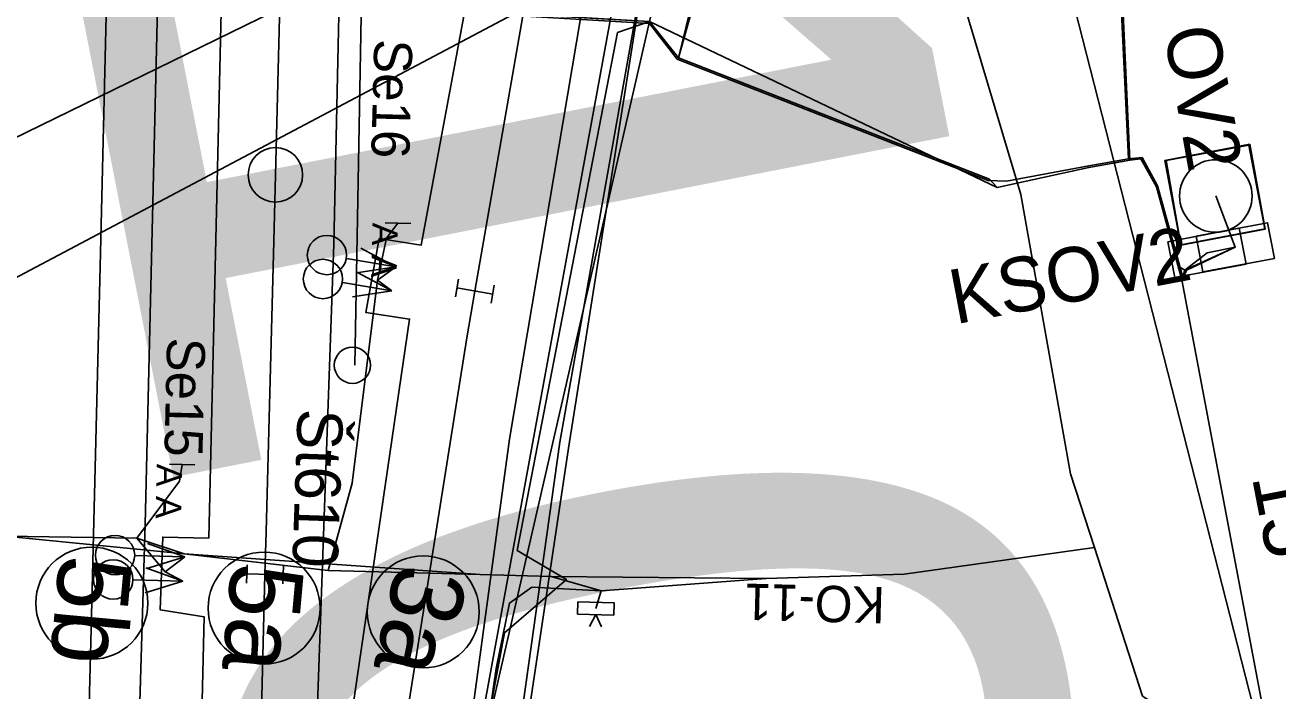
# Model space of a CAD drawing. Extents: x -545736 to -544888, y -1122892 to -1119128.
# Drawn here: x -545127.66 to -545093.16, y -1122439.11 to -1122420.77 of the extents above; entities that cross this region are included whole.
import ezdxf

# ---------------------------------------------------------------- set-up
doc = ezdxf.new("R2010")
doc.units = 0
for name, color, linetype in [('osvětlené plochy-hodnota-obrys', 7, 'Continuous'), ('Vrstva 1 - Koleje', 7, 'Continuous'), ('Vrstva 11 - Trakce', 7, 'Continuous'), ('Vrstva 12', 7, 'Continuous'), ('Vrstva 12 - Trakce zaklady', 7, 'Continuous'), ('Vrstva 19 - Staniceni', 7, 'Continuous'), ('Vrstva 25', 7, 'Continuous'), ('Vrstva 26', 7, 'Continuous'), ('Vrstva 27', 7, 'Continuous'), ('Vrstva 28 - zabzar', 7, 'Continuous'), ('Vrstva 3 - Lisy - Pocitaci body', 7, 'Continuous'), ('Vrstva 31', 7, 'Continuous'), ('Vrstva 32', 7, 'Continuous'), ('Vrstva 33 - prvky sdelzar', 7, 'Continuous'), ('Vrstva 35', 7, 'Continuous'), ('Vrstva 4 - Teren - stezky - prechody - plochy', 7, 'Continuous'), ('Vrstva 43', 7, 'Continuous'), ('Vrstva 44', 7, 'Continuous'), ('Vrstva 6 - Navesti', 7, 'Continuous'), ('Vrstva 63', 7, 'Continuous')]:
    doc.layers.add(name, color=color, linetype=linetype)

msp = doc.modelspace()

# ---------------------------------------------------------------- linework, layer by layer
at = {"layer": 'osvětlené plochy-hodnota-obrys'}
msp.add_lwpolyline([(-545136.491, -1122623.942), (-545134.432, -1122610.076), (-545134.432, -1122610.076), (-545130.588, -1122580.54), (-545121.507, -1122539.928), (-545114.985, -1122440.379), (-545107.655, -1122408.436), (-545092.05, -1122405.326)], dxfattribs=at)
at = {"layer": 'Vrstva 1 - Koleje'}
for points in [[(-545107.347, -1122342.809), (-545107.32, -1122344.439), (-545107.291, -1122352.482), (-545107.464, -1122361.507), (-545107.673, -1122366.436), (-545107.823, -1122369.959), (-545108.517, -1122380.226), (-545109.517, -1122390.705), (-545110.907, -1122401.845), (-545112.555, -1122412.49), (-545114.203, -1122421.939), (-545115.273, -1122428.098), (-545115.497, -1122429.386), (-545117.305, -1122440.779), (-545118.739, -1122451.202), (-545119.868, -1122460.623), (-545119.896, -1122460.856), (-545122.134, -1122479.934), (-545122.227, -1122480.729)], [(-545122.227, -1122480.729), (-545122.206, -1122479.929), (-545121.705, -1122460.733), (-545121.457, -1122451.242), (-545121.209, -1122441.917), (-545121.14, -1122439.276), (-545121.052, -1122435.9), (-545121.021, -1122434.716), (-545120.822, -1122427.079), (-545120.538, -1122416.197), (-545120.339, -1122408.612), (-545120.039, -1122397.109), (-545119.737, -1122384.601), (-545119.658, -1122373.591), (-545119.757, -1122363.811)], [(-545124.929, -1122395.843), (-545125.151, -1122407.535), (-545125.374, -1122418.205), (-545125.591, -1122427.418), (-545125.847, -1122437.769), (-545125.869, -1122438.447), (-545125.885, -1122439.151), (-545126.109, -1122447.564), (-545126.386, -1122458.223), (-545126.659, -1122468.582), (-545126.947, -1122479.462), (-545127.148, -1122487.159), (-545127.344, -1122494.655), (-545127.587, -1122503.865), (-545127.83, -1122512.852), (-545128.33, -1122532.079), (-545128.351, -1122532.879)]]:
    msp.add_lwpolyline(points, dxfattribs=at)
for centre in [(-545125.82, -1122436.692), (-545121.076, -1122436.828), (-545116.694, -1122436.932)]:
    msp.add_circle(centre, 1.542, dxfattribs=at)
at = {"layer": 'Vrstva 12'}
for points in [[(-545093.928, -1122424.05), (-545093.509, -1122426.396), (-545095.835, -1122426.836), (-545096.267, -1122424.5), (-545093.928, -1122424.05)], [(-545096.236, -1122424.504), (-545093.957, -1122424.082)], [(-545093.928, -1122424.05), (-545093.957, -1122424.082), (-545093.514, -1122426.386), (-545093.509, -1122426.396)], [(-545095.828, -1122426.825), (-545096.236, -1122424.504), (-545096.269, -1122424.508)], [(-545093.514, -1122426.386), (-545095.828, -1122426.825), (-545095.835, -1122426.836)]]:
    msp.add_lwpolyline(points, dxfattribs=at)
at = {"layer": 'Vrstva 12 - Trakce zaklady'}
for points in [[(-545093.928, -1122424.05), (-545093.509, -1122426.396), (-545095.835, -1122426.836), (-545096.267, -1122424.5), (-545093.928, -1122424.05)], [(-545096.236, -1122424.504), (-545093.957, -1122424.082)], [(-545093.928, -1122424.05), (-545093.957, -1122424.082), (-545093.514, -1122426.386), (-545093.509, -1122426.396)], [(-545095.828, -1122426.825), (-545096.236, -1122424.504), (-545096.269, -1122424.508)], [(-545093.514, -1122426.386), (-545095.828, -1122426.825), (-545095.835, -1122426.836)]]:
    msp.add_lwpolyline(points, dxfattribs=at)
at = {"layer": 'Vrstva 19 - Staniceni'}
msp.add_circle((-545120.765, -1122424.897), 0.75, dxfattribs=at)
at = {"layer": 'Vrstva 25'}
for points in [[(-545095.999, -1122427.725), (-545096.186, -1122426.742), (-545094.221, -1122426.369), (-545094.034, -1122427.352), (-545095.999, -1122427.725)], [(-545095.221, -1122427.57), (-545095.408, -1122426.587), (-545093.443, -1122426.214), (-545093.256, -1122427.197), (-545095.221, -1122427.57)]]:
    msp.add_lwpolyline(points, dxfattribs=at)
msp.add_circle((-545094.868, -1122425.479), 1, dxfattribs=at)
at = {"layer": 'Vrstva 26'}
for points in [[(-545114.815, -1122366.586), (-545114.876, -1122368.763), (-545116.01, -1122374.663), (-545115.494, -1122384.043), (-545114.559, -1122390.621), (-545113.865, -1122392.701), (-545112.798, -1122392.81), (-545106.367, -1122395.346), (-545105.682, -1122396.829), (-545105.659, -1122400.159), (-545109.304, -1122420.397), (-545109.666, -1122421.678)], [(-545109.517, -1122415.914), (-545108.712, -1122416.833), (-545109.354, -1122420.397), (-545109.667, -1122421.677), (-545110.467, -1122420.677)], [(-545113.588, -1122440.459), (-545114.2, -1122440.77), (-545115.03, -1122440.61), (-545114.46, -1122437.51), (-545112.75, -1122436.04), (-545114.11, -1122435.24), (-545111.34, -1122420.98), (-545110.467, -1122420.677), (-545135.537, -1122419.205), (-545135.677, -1122419.251), (-545136.659, -1122419.093)], [(-545097.239, -1122424.494), (-545098.365, -1122424.695), (-545100.891, -1122425.245), (-545101.103, -1122425.019), (-545109.666, -1122421.678)], [(-545074.677, -1122532.566), (-545074.132, -1122533.974), (-545074.641, -1122534.055), (-545076.033, -1122534.608), (-545081.852, -1122500.2), (-545082.733, -1122495.291), (-545088.377, -1122466.226), (-545091.604, -1122449.97), (-545095.803, -1122427.789), (-545096.504, -1122425.231), (-545096.934, -1122424.458), (-545097.239, -1122424.494)], [(-545095.803, -1122427.789), (-545095.722, -1122427.52), (-545095.11, -1122427.047), (-545094.332, -1122426.892), (-545094.868, -1122425.479)]]:
    msp.add_lwpolyline(points, dxfattribs=at)
at = {"layer": 'Vrstva 27'}
msp.add_line((-545111.444, -1122437.016), (-545111.448, -1122437.02), dxfattribs=at)
msp.add_line((-545111.444, -1122437.016), (-545111.448, -1122437.02), dxfattribs=at)
msp.add_lwpolyline([(-545111.445, -1122437.02), (-545112.444, -1122436.993), (-545112.435, -1122436.66), (-545111.436, -1122436.687)], close=True, dxfattribs=at)
msp.add_lwpolyline([(-545111.445, -1122437.02), (-545112.444, -1122436.993), (-545112.435, -1122436.66), (-545111.436, -1122436.687)], close=True, dxfattribs=at)
msp.add_lwpolyline([(-545111.787, -1122437.344), (-545111.944, -1122437.007), (-545112.12, -1122437.335)], dxfattribs=at)
msp.add_lwpolyline([(-545111.787, -1122437.344), (-545111.944, -1122437.007), (-545112.12, -1122437.335)], dxfattribs=at)
at = {"layer": 'Vrstva 28 - zabzar'}
msp.add_line((-545123.8, -1122435.83), (-545123.26, -1122435.42), dxfattribs=at)
for points in [[(-545081.29, -1122506.35), (-545083.52, -1122495.4), (-545087.27, -1122480.36), (-545088, -1122477.28), (-545088.6, -1122473.44), (-545088.68, -1122470.8), (-545089.31, -1122466.23), (-545090.2, -1122459.67), (-545092.23, -1122451.16), (-545094.2, -1122440.96), (-545096.89, -1122439.25), (-545098.21, -1122435.16), (-545098.87, -1122433.13), (-545100.24, -1122425.44), (-545102.2, -1122418.85), (-545103.21, -1122414.3), (-545103.69, -1122412.05), (-545103.93, -1122410.89)], [(-545119.31, -1122435.79), (-545118.65, -1122433.39), (-545117.95, -1122427.8), (-545117.71, -1122426.64), (-545117.39, -1122426.23)], [(-545119.31, -1122435.79), (-545118.65, -1122433.39), (-545117.95, -1122427.8), (-545117.71, -1122426.64), (-545117.39, -1122426.23)], [(-545117.45, -1122427.43), (-545117.95, -1122427.8), (-545117.56, -1122428.09)], [(-545117.45, -1122427.43), (-545117.95, -1122427.8), (-545117.56, -1122428.09)], [(-545123.33, -1122432.87), (-545123.41, -1122433.33), (-545124.58, -1122434.9), (-545123.8, -1122435.83), (-545123.31, -1122436.09)], [(-545123.33, -1122432.87), (-545123.41, -1122433.33), (-545124.58, -1122434.9), (-545123.8, -1122435.83), (-545123.31, -1122436.09)], [(-545128.2, -1122434.85), (-545124.58, -1122434.9), (-545123.28, -1122435.33), (-545119.31, -1122435.79), (-545115.13, -1122435.9), (-545113.17, -1122435.96), (-545111.79, -1122436.35), (-545111.94, -1122436.84)], [(-545128.2, -1122434.85), (-545124.58, -1122434.9), (-545123.28, -1122435.33), (-545119.31, -1122435.79), (-545115.13, -1122435.9), (-545113.17, -1122435.96), (-545111.79, -1122436.35), (-545111.94, -1122436.84)], [(-545111.79, -1122436.35), (-545107.25, -1122436.01), (-545103.45, -1122435.89), (-545098.21, -1122435.16)], [(-545123.8, -1122435.83), (-545123.26, -1122435.42)], [(-545111.79, -1122436.35), (-545113.7, -1122436.25), (-545114.32, -1122436.69), (-545114.69, -1122438.49), (-545116, -1122447.52), (-545116.5, -1122453.19), (-545117.58, -1122462.12), (-545118.5, -1122468.58), (-545118.91, -1122471.43), (-545119.38, -1122479.72), (-545119.46, -1122481.22), (-545119.49, -1122482.07), (-545119.72, -1122489.59), (-545119.9, -1122491.89), (-545120.32, -1122497.45), (-545120.28, -1122501.2)]]:
    msp.add_lwpolyline(points, dxfattribs=at)
at = {"layer": 'Vrstva 3 - Lisy - Pocitaci body'}
for p, q in [((-545117.45, -1122427.43), (-545118.412, -1122426.916)), ((-545117.45, -1122427.43), (-545118.412, -1122426.916)), ((-545117.45, -1122427.43), (-545118.81, -1122427.198)), ((-545117.45, -1122427.43), (-545118.81, -1122427.198)), ((-545117.45, -1122427.43), (-545118.528, -1122427.596)), ((-545117.45, -1122427.43), (-545118.528, -1122427.596)), ((-545117.56, -1122428.09), (-545118.522, -1122427.576)), ((-545117.56, -1122428.09), (-545118.522, -1122427.576)), ((-545115.808, -1122428.259), (-545115.723, -1122427.766)), ((-545117.56, -1122428.09), (-545118.92, -1122427.858)), ((-545117.56, -1122428.09), (-545118.92, -1122427.858)), ((-545117.56, -1122428.09), (-545118.638, -1122428.256)), ((-545117.56, -1122428.09), (-545118.638, -1122428.256)), ((-545115.766, -1122428.012), (-545114.78, -1122428.184)), ((-545114.823, -1122428.43), (-545114.738, -1122427.937)), ((-545123.26, -1122435.42), (-545124.64, -1122435.384)), ((-545123.26, -1122435.42), (-545124.64, -1122435.384)), ((-545123.26, -1122435.42), (-545124.286, -1122435.048)), ((-545123.26, -1122435.42), (-545124.286, -1122435.048)), ((-545123.31, -1122436.09), (-545124.336, -1122435.718)), ((-545123.31, -1122436.09), (-545124.336, -1122435.718)), ((-545123.26, -1122435.42), (-545124.304, -1122435.738)), ((-545123.26, -1122435.42), (-545124.304, -1122435.738)), ((-545121.558, -1122436.137), (-545121.545, -1122435.637)), ((-545120.559, -1122436.163), (-545120.546, -1122435.663)), ((-545123.31, -1122436.09), (-545124.69, -1122436.054)), ((-545123.31, -1122436.09), (-545124.69, -1122436.054)), ((-545121.552, -1122435.887), (-545120.552, -1122435.913)), ((-545123.31, -1122436.09), (-545124.354, -1122436.408)), ((-545123.31, -1122436.09), (-545124.354, -1122436.408))]:
    msp.add_line(p, q, dxfattribs=at)
for centre in [(-545119.345, -1122427.105), (-545119.345, -1122427.105), (-545119.455, -1122427.765), (-545119.455, -1122427.765), (-545125.182, -1122435.368), (-545125.182, -1122435.368), (-545125.232, -1122436.038), (-545125.232, -1122436.038)]:
    msp.add_circle(centre, 0.542, dxfattribs=at)
at = {"layer": 'Vrstva 31'}
for points in [[(-545099.42, -1122398.8), (-545099.19, -1122402.115), (-545098.263, -1122409.178), (-545097.613, -1122416.204), (-545097.239, -1122424.494)], [(-545099.24, -1122402.115), (-545098.313, -1122409.178), (-545097.663, -1122416.204), (-545097.274, -1122424.459), (-545098.365, -1122424.645), (-545100.628, -1122425.068), (-545101.138, -1122425.054), (-545109.701, -1122421.713), (-545110.467, -1122420.727), (-545135.568, -1122419.245), (-545136.694, -1122419.128), (-545149.766, -1122414.21), (-545156.339, -1122413.66), (-545156.372, -1122414.724)], [(-545098.21, -1122435.16), (-545098.87, -1122433.13), (-545100.24, -1122425.44), (-545102.2, -1122418.85), (-545103.21, -1122414.3), (-545103.69, -1122412.05), (-545103.93, -1122410.89), (-545103.95, -1122409.89), (-545103.9, -1122409.08), (-545103.72, -1122407.85), (-545097.85, -1122407.33), (-545095.98, -1122406.73)], [(-545137.56, -1122435.33), (-545137.52, -1122434.99), (-545137.46, -1122434.53), (-545137.32, -1122434.5), (-545135.49, -1122434.13), (-545132.82, -1122434.54), (-545131.67, -1122434.76), (-545128.2, -1122434.85), (-545124.58, -1122434.9), (-545123.28, -1122435.33), (-545115.13, -1122435.9), (-545113.17, -1122435.96), (-545111.79, -1122436.35), (-545107.25, -1122436.01), (-545103.45, -1122435.89), (-545098.21, -1122435.16), (-545098.87, -1122433.13), (-545100.24, -1122425.44), (-545102.2, -1122418.85), (-545103.21, -1122414.3), (-545103.69, -1122412.05)], [(-545156.372, -1122414.724), (-545156.339, -1122413.66), (-545149.766, -1122414.16), (-545149.766, -1122414.16), (-545136.659, -1122419.093), (-545135.677, -1122419.251), (-545110.467, -1122420.677), (-545100.891, -1122425.245), (-545098.365, -1122424.695), (-545097.239, -1122424.494)], [(-545097.274, -1122424.459), (-545096.9, -1122424.422), (-545096.469, -1122425.196), (-545095.768, -1122427.754), (-545095.672, -1122427.52), (-545094.332, -1122426.892)], [(-545094.332, -1122426.892), (-545095.722, -1122427.52), (-545095.906, -1122427.414), (-545096.504, -1122425.231), (-545096.934, -1122424.458), (-545097.239, -1122424.494)], [(-545142.93, -1122466.01), (-545140.84, -1122457.27), (-545139.75, -1122450.22), (-545138.68, -1122446.46), (-545138.27, -1122441.22), (-545138.11, -1122439.93), (-545137.74, -1122437.05), (-545137.56, -1122435.33), (-545137.46, -1122434.53), (-545137.32, -1122434.5), (-545135.49, -1122434.13), (-545132.82, -1122434.54), (-545131.67, -1122434.76), (-545128.2, -1122434.85), (-545124.58, -1122434.9), (-545123.28, -1122435.33), (-545119.31, -1122435.79), (-545115.13, -1122435.9), (-545113.17, -1122435.96), (-545111.79, -1122436.35), (-545107.25, -1122436.01), (-545103.45, -1122435.89), (-545098.21, -1122435.16)], [(-545062.05, -1122603.96), (-545065.13, -1122586.61), (-545067.53, -1122575.15), (-545070.15, -1122562.71), (-545071.68, -1122553.55), (-545073.01, -1122547.67), (-545075.63, -1122536.06), (-545076.51, -1122532.89), (-545078.96, -1122517.74), (-545081.29, -1122506.35), (-545083.52, -1122495.4), (-545088, -1122477.28), (-545088.6, -1122473.44), (-545088.68, -1122470.8), (-545089.31, -1122466.23), (-545090.2, -1122459.67), (-545092.23, -1122451.16), (-545094.2, -1122440.96), (-545096.89, -1122439.25), (-545098.21, -1122435.16)]]:
    msp.add_lwpolyline(points, dxfattribs=at)
at = {"layer": 'Vrstva 32'}
for points in [[(-545128.2, -1122434.85), (-545124.58, -1122434.9), (-545123.28, -1122435.33), (-545119.31, -1122435.79), (-545115.13, -1122435.9), (-545113.17, -1122435.96), (-545107.25, -1122436.01), (-545103.45, -1122435.89), (-545098.21, -1122435.16), (-545098.87, -1122433.13), (-545100.24, -1122425.44), (-545102.2, -1122418.85), (-545103.21, -1122414.3), (-545104.19, -1122409.27), (-545104.21, -1122407.6), (-545101.22, -1122407.1), (-545097.43, -1122406.64)], [(-545128.2, -1122434.85), (-545123.28, -1122435.33), (-545119.31, -1122435.79), (-545115.13, -1122435.9), (-545113.17, -1122435.96), (-545111.79, -1122436.35), (-545107.25, -1122436.01), (-545103.45, -1122435.89), (-545098.21, -1122435.16), (-545098.87, -1122433.13), (-545100.24, -1122425.44), (-545102.2, -1122418.85), (-545103.21, -1122414.3), (-545103.93, -1122410.89), (-545104.19, -1122409.27), (-545104.21, -1122407.6), (-545104.01, -1122407.46), (-545103.71, -1122407.29), (-545101.22, -1122407.1), (-545099.17, -1122407.12), (-545097.85, -1122407.33), (-545096.12, -1122406.76)], [(-545062.05, -1122603.96), (-545065.13, -1122586.61), (-545067.53, -1122575.15), (-545070.15, -1122562.71), (-545071.68, -1122553.55), (-545073.01, -1122547.67), (-545075.63, -1122536.06), (-545076.51, -1122532.89), (-545078.96, -1122517.74), (-545081.29, -1122506.35), (-545083.52, -1122495.4), (-545087.27, -1122480.36), (-545088, -1122477.28), (-545088.6, -1122473.44), (-545088.68, -1122470.8), (-545089.31, -1122466.23), (-545090.2, -1122459.67), (-545092.23, -1122451.16), (-545094.2, -1122440.96), (-545096.89, -1122439.25), (-545098.21, -1122435.16)]]:
    msp.add_lwpolyline(points, dxfattribs=at)
at = {"layer": 'Vrstva 33 - prvky sdelzar'}
msp.add_lwpolyline([(-545135.49, -1122434.13), (-545132.82, -1122434.54), (-545132.5, -1122434.59), (-545131.67, -1122434.76), (-545128.2, -1122434.85), (-545124.58, -1122434.9), (-545123.28, -1122435.33), (-545119.31, -1122435.79), (-545115.13, -1122435.9), (-545113.17, -1122435.96)], dxfattribs=at)
at = {"layer": 'Vrstva 35'}
for points in [[(-545135.49, -1122434.13), (-545132.82, -1122434.54), (-545131.67, -1122434.76), (-545128.2, -1122434.85), (-545124.58, -1122434.9)], [(-545132.5, -1122434.59), (-545131.67, -1122434.76), (-545128.2, -1122434.85), (-545124.58, -1122434.9)], [(-545124.58, -1122434.9), (-545123.28, -1122435.33), (-545119.31, -1122435.79), (-545115.13, -1122435.9), (-545113.17, -1122435.96)], [(-545124.58, -1122434.9), (-545123.28, -1122435.33), (-545119.31, -1122435.79), (-545115.13, -1122435.9), (-545113.17, -1122435.96)]]:
    msp.add_lwpolyline(points, dxfattribs=at)
at = {"layer": 'Vrstva 4 - Teren - stezky - prechody - plochy'}
for points in [[(-545125.7, -1122490.242), (-545124.874, -1122490.272), (-545123.644, -1122473.006), (-545123.016, -1122448.972), (-545122.731, -1122437.064), (-545123.936, -1122436.879), (-545123.869, -1122434.874), (-545122.602, -1122434.898), (-545121.99, -1122409.031), (-545121.443, -1122389.244), (-545121.276, -1122374.996), (-545121.396, -1122364.457)], [(-545125.7, -1122490.242), (-545125.396, -1122473.121), (-545124.781, -1122448.925), (-545124.353, -1122434.513), (-545123.741, -1122408.723), (-545123.267, -1122389.415), (-545123.323, -1122374.79), (-545123.517, -1122364.601)], [(-545119.648, -1122440.783), (-545118.813, -1122440.815), (-545117.071, -1122428.871), (-545118.272, -1122428.69), (-545117.905, -1122426.651), (-545116.751, -1122426.83), (-545115.092, -1122417.897), (-545112.607, -1122402.237), (-545111.452, -1122393.454), (-545110.797, -1122386.704)], [(-545120.045, -1122519.696), (-545119.214, -1122493.259), (-545118.634, -1122481.752), (-545118.777, -1122481.581), (-545118.722, -1122480.14), (-545118.476, -1122479.975), (-545117.897, -1122471.45), (-545115.344, -1122450.576), (-545115.387, -1122450.032), (-545115.234, -1122448.677), (-545115.069, -1122448.275), (-545112.694, -1122432.425), (-545110.499, -1122418.57), (-545109.066, -1122409.783), (-545107.117, -1122396.527)], [(-545122.072, -1122537.394), (-545121.662, -1122521.852), (-545120.987, -1122493.144), (-545120.221, -1122493.122), (-545120.1, -1122491.103), (-545120.938, -1122491.007), (-545120.447, -1122482.376), (-545119.776, -1122482.368), (-545119.577, -1122479.361), (-545120.237, -1122479.324), (-545119.457, -1122470.075), (-545118.588, -1122470.091), (-545118.509, -1122468.05), (-545119.197, -1122468.005), (-545114.315, -1122432.177), (-545111.982, -1122418.3), (-545110.419, -1122409.211)], [(-545122.072, -1122537.394), (-545120.802, -1122537.422), (-545120.268, -1122521.539), (-545120.287, -1122519.886), (-545119.399, -1122493.188), (-545118.777, -1122481.581), (-545118.722, -1122480.14), (-545117.685, -1122467.891), (-545115.387, -1122450.032), (-545115.234, -1122448.677), (-545112.928, -1122432.259), (-545110.499, -1122418.57), (-545109.066, -1122409.783)], [(-545115.234, -1122448.677), (-545112.928, -1122432.259), (-545110.499, -1122418.57)], [(-545119.648, -1122440.783), (-545119.154, -1122426.809), (-545118.989, -1122419.225)]]:
    msp.add_lwpolyline(points, dxfattribs=at)
at = {"layer": 'Vrstva 43'}
msp.add_circle((-545118.644, -1122430.14), 0.5, dxfattribs=at)
at = {"layer": 'Vrstva 44'}
for points in [[(-545133.427, -1122599.241), (-545132.083, -1122579.16), (-545130.845, -1122531.562), (-545130.119, -1122502.202), (-545130.021, -1122501.998), (-545129.768, -1122502.059), (-545120.639, -1122502.325), (-545120.437, -1122502.27), (-545120.505, -1122501.979), (-545119.331, -1122472.539), (-545116.186, -1122445.902), (-545109.415, -1122409.043)], [(-545118.58, -1122430.14), (-545118.188, -1122408.872)], [(-545053.287, -1122633.279), (-545063.238, -1122586.146), (-545063.248, -1122585.919), (-545063.296, -1122585.762), (-545072.411, -1122534.849), (-545072.406, -1122534.601), (-545072.52, -1122534.494), (-545080.043, -1122501.027), (-545080.093, -1122500.849), (-545080.193, -1122500.397), (-545087.505, -1122464.21), (-545087.659, -1122463.509), (-545087.757, -1122463.363), (-545099.069, -1122419.052), (-545099.193, -1122418.695), (-545099.586, -1122418.621), (-545116.487, -1122418.299), (-545117.079, -1122418.156), (-545117.605, -1122418.155), (-545149.644, -1122416.388), (-545150.026, -1122416.395), (-545150.307, -1122416.258), (-545156.662, -1122416.357)]]:
    msp.add_lwpolyline(points, dxfattribs=at)
at = {"layer": 'Vrstva 6 - Navesti'}
for p, q in [((-545117.74, -1122426.221), (-545117.04, -1122426.239)), ((-545123.68, -1122432.861), (-545122.98, -1122432.879))]:
    msp.add_line(p, q, dxfattribs=at)
at = {"layer": 'Vrstva 63'}
for p, q in [((-545099.334, -1122412.581), (-545172.254, -1122451.231)), ((-545108.468, -1122414.355), (-545173.267, -1122446.057))]:
    msp.add_line(p, q, dxfattribs=at)

# ---------------------------------------------------------------- texts
at = {"layer": 'osvětlené plochy-hodnota-obrys'}
msp.add_text('10', height=22.7812, rotation=281.0956, dxfattribs=at).set_placement((-545126.555, -1122418.056))
at = {"layer": 'Vrstva 1 - Koleje'}
for s, rotation, p in [('5b', 264.8189, (-545126.7, -1122435.323)), ('5a', 264.8189, (-545121.963, -1122435.531)), ('3a', 257.2948, (-545117.404, -1122435.53))]:
    msp.add_text(s, height=2, rotation=rotation, dxfattribs=at).set_placement(p)
at = {"layer": 'Vrstva 11 - Trakce'}
msp.add_text('15', height=1.6, rotation=280.9137, dxfattribs=at).set_placement((-545093.878, -1122433.212))
at = {"layer": 'Vrstva 25'}
for s, rotation, p in [('OV2', 280.1264, (-545096.308, -1122420.919)), ('KSOV2', 10.7422, (-545102.04, -1122429.015))]:
    msp.add_text(s, height=1.5, rotation=rotation, dxfattribs=at).set_placement(p)
at = {"layer": 'Vrstva 27'}
msp.add_text('KO-11', height=1, rotation=178.4926, dxfattribs=at).set_placement((-545103.968, -1122436.253))
msp.add_text('KO-11', height=1, rotation=178.4926, dxfattribs=at).set_placement((-545103.968, -1122436.253))
at = {"layer": 'Vrstva 43'}
msp.add_text('Št610', height=1.25, rotation=267.9754, dxfattribs=at).set_placement((-545120.147, -1122431.326))
at = {"layer": 'Vrstva 6 - Navesti'}
for s, height, rotation, p in [('Se16', 1.05, 268.4627, (-545118.04, -1122421.15)), ('A A ', 0.7, 268.4987, (-545118.09, -1122426.212)), ('Se15', 1.05, 268.6276, (-545123.746, -1122429.37)), ('A A ', 0.7, 268.6047, (-545124.03, -1122432.853))]:
    msp.add_text(s, height=height, rotation=rotation, dxfattribs=at).set_placement(p)

doc.saveas('drawing.dxf')
